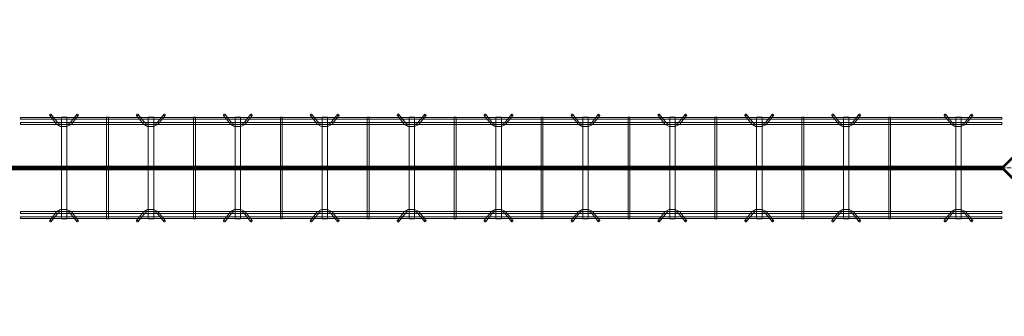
# Model space of a CAD drawing. Header units: inches. Extents: x -4136 to 1945, y -6639 to 12387.
# Tile 331 of 656: x -2983 to -2847, y 10447 to 10488. Entities that reach past the tile are written whole.
import ezdxf

# ---------------------------------------------------------------- set-up
doc = ezdxf.new("R2010")
doc.units = ezdxf.units.IN
doc.header["$MEASUREMENT"] = 0
doc.linetypes.add('Línea de rejilla', pattern=[0.875, 0.5, -0.125, 0.125, -0.125])
for name, color, linetype, lineweight in [('A-FLOR', 7, 'Continuous', 9), ('A-GENM', 7, 'Continuous', 9), ('S-BEAM', 7, 'Continuous', 9), ('S-GRID', 7, 'Continuous', 9)]:
    doc.layers.add(name, color=color, linetype=linetype, lineweight=lineweight)

# ---------------------------------------------------------------- blocks, each defined once
blk = doc.blocks.new('Dowel bar assembly - Dowel bar assembly-672715-SLAB ON GROUND JOINTS')
at = {"layer": 'S-BEAM', "color": 253, "true_color": 0xaaaaaa}
for p, q in [((135.5, 1.98), (0, 1.98)), ((0, 1.98), (0, 1.72)), ((0, 1.72), (0, 1.98)), ((0, 1.72), (135.5, 1.72)), ((4.02, 2.23), (4.97, 1.03)), ((5.18, 1.19), (4.23, 2.39)), ((5.63, 1.99), (5.63, -12.01)), ((6.38, 1.99), (5.63, 1.99)), ((5.63, 1.99), (6.38, 1.99)), ((6.38, -12.01), (6.38, 1.99)), ((7.76, 2.39), (6.81, 1.19)), ((7.01, 1.03), (7.96, 2.23)), ((11.87, 1.99), (11.87, -12.01)), ((12.13, 1.99), (11.87, 1.99)), ((11.87, 1.99), (12.13, 1.99)), ((12.13, -12.01), (12.13, 1.99)), ((16.02, 2.23), (16.97, 1.03)), ((17.18, 1.19), (16.23, 2.39)), ((17.63, 1.99), (17.63, -12.01)), ((18.38, 1.99), (17.63, 1.99)), ((17.63, 1.99), (18.38, 1.99)), ((18.38, -12.01), (18.38, 1.99)), ((19.76, 2.39), (18.81, 1.19)), ((19.01, 1.03), (19.96, 2.23)), ((23.87, 1.99), (23.87, -12.01)), ((24.13, 1.99), (23.87, 1.99)), ((23.87, 1.99), (24.13, 1.99)), ((24.13, -12.01), (24.13, 1.99)), ((28.02, 2.23), (28.97, 1.03)), ((29.18, 1.19), (28.23, 2.39)), ((29.63, 1.99), (29.63, -12.01)), ((30.38, 1.99), (29.63, 1.99)), ((29.63, 1.99), (30.38, 1.99)), ((30.38, -12.01), (30.38, 1.99)), ((31.76, 2.39), (30.81, 1.19)), ((31.01, 1.03), (31.96, 2.23)), ((35.87, 1.99), (35.87, -12.01)), ((36.13, 1.99), (35.87, 1.99)), ((35.87, 1.99), (36.13, 1.99)), ((36.13, -12.01), (36.13, 1.99)), ((40.02, 2.23), (40.97, 1.03)), ((41.18, 1.19), (40.23, 2.39)), ((41.63, 1.99), (41.63, -12.01)), ((42.38, 1.99), (41.63, 1.99)), ((41.63, 1.99), (42.38, 1.99)), ((42.38, -12.01), (42.38, 1.99)), ((43.76, 2.39), (42.81, 1.19)), ((43.01, 1.03), (43.96, 2.23)), ((47.87, 1.99), (47.87, -12.01)), ((48.13, 1.99), (47.87, 1.99)), ((47.87, 1.99), (48.13, 1.99)), ((48.13, -12.01), (48.13, 1.99)), ((52.02, 2.23), (52.97, 1.03)), ((53.18, 1.19), (52.23, 2.39)), ((53.63, 1.99), (53.63, -12.01)), ((54.38, 1.99), (53.63, 1.99)), ((53.63, 1.99), (54.38, 1.99)), ((54.38, -12.01), (54.38, 1.99)), ((55.76, 2.39), (54.81, 1.19)), ((55.01, 1.03), (55.96, 2.23)), ((59.87, 1.99), (59.87, -12.01)), ((60.13, 1.99), (59.87, 1.99)), ((59.87, 1.99), (60.13, 1.99)), ((60.13, -12.01), (60.13, 1.99)), ((64.02, 2.23), (64.97, 1.03)), ((65.18, 1.19), (64.23, 2.39)), ((65.63, 1.99), (65.63, -12.01)), ((66.38, 1.99), (65.63, 1.99)), ((65.63, 1.99), (66.38, 1.99)), ((66.38, -12.01), (66.38, 1.99)), ((67.76, 2.39), (66.81, 1.19)), ((67.01, 1.03), (67.96, 2.23)), ((71.87, 1.99), (71.87, -12.01)), ((72.13, 1.99), (71.87, 1.99)), ((71.87, 1.99), (72.13, 1.99)), ((72.13, -12.01), (72.13, 1.99)), ((76.02, 2.23), (76.97, 1.03)), ((77.18, 1.19), (76.23, 2.39)), ((77.63, 1.99), (77.63, -12.01)), ((78.38, 1.99), (77.63, 1.99)), ((77.63, 1.99), (78.38, 1.99)), ((78.38, -12.01), (78.38, 1.99)), ((79.76, 2.39), (78.81, 1.19)), ((79.01, 1.03), (79.96, 2.23)), ((83.87, 1.99), (83.87, -12.01)), ((84.13, 1.99), (83.87, 1.99)), ((83.87, 1.99), (84.13, 1.99)), ((84.13, -12.01), (84.13, 1.99)), ((88.02, 2.23), (88.97, 1.03)), ((89.18, 1.19), (88.23, 2.39)), ((89.63, 1.99), (89.63, -12.01)), ((90.38, 1.99), (89.63, 1.99)), ((89.63, 1.99), (90.38, 1.99)), ((90.38, -12.01), (90.38, 1.99)), ((91.76, 2.39), (90.81, 1.19)), ((91.01, 1.03), (91.96, 2.23)), ((95.87, 1.99), (95.87, -12.01)), ((96.13, 1.99), (95.87, 1.99)), ((95.87, 1.99), (96.13, 1.99)), ((96.13, -12.01), (96.13, 1.99)), ((100.02, 2.23), (100.97, 1.03)), ((101.18, 1.19), (100.23, 2.39)), ((101.63, 1.99), (101.63, -12.01)), ((102.38, 1.99), (101.63, 1.99)), ((101.63, 1.99), (102.38, 1.99)), ((102.38, -12.01), (102.38, 1.99)), ((103.76, 2.39), (102.81, 1.19)), ((103.01, 1.03), (103.96, 2.23)), ((107.87, 1.99), (107.87, -12.01)), ((108.13, 1.99), (107.87, 1.99)), ((107.87, 1.99), (108.13, 1.99)), ((108.13, -12.01), (108.13, 1.99)), ((112.02, 2.23), (112.97, 1.03)), ((113.18, 1.19), (112.23, 2.39)), ((113.63, 1.99), (113.63, -12.01)), ((114.38, 1.99), (113.63, 1.99)), ((113.63, 1.99), (114.38, 1.99)), ((114.38, -12.01), (114.38, 1.99)), ((115.76, 2.39), (114.81, 1.19)), ((115.01, 1.03), (115.96, 2.23)), ((119.87, 1.99), (119.87, -12.01)), ((120.13, 1.99), (119.87, 1.99)), ((119.87, 1.99), (120.13, 1.99)), ((120.13, -12.01), (120.13, 1.99)), ((127.52, 2.23), (128.47, 1.03)), ((128.68, 1.19), (127.73, 2.39)), ((129.13, 1.99), (129.13, -12.01)), ((129.88, 1.99), (129.13, 1.99)), ((129.13, 1.99), (129.88, 1.99)), ((129.88, -12.01), (129.88, 1.99)), ((131.26, 2.39), (130.31, 1.19)), ((130.51, 1.03), (131.46, 2.23)), ((135.5, 1.98), (135.5, 1.72)), ((135.5, 1.72), (135.5, 1.98)), ((135.5, 1.25), (0, 1.25)), ((0, 0.99), (0, 1.25)), ((0, 1.25), (0, 0.99)), ((0, 0.99), (135.5, 0.99)), ((135.5, 0.99), (135.5, 1.25)), ((135.5, 1.25), (135.5, 0.99)), ((135.5, -11.01), (0, -11.01)), ((0, -11.27), (0, -11.01)), ((0, -11.01), (0, -11.27)), ((0, -11.27), (135.5, -11.27)), ((135.5, -11.74), (0, -11.74)), ((0, -12), (0, -11.74)), ((0, -11.74), (0, -12)), ((0, -12), (135.5, -12)), ((4.97, -11.05), (4.02, -12.25)), ((4.23, -12.41), (5.18, -11.21)), ((6.38, -12.01), (5.63, -12.01)), ((5.63, -12.01), (6.38, -12.01)), ((6.81, -11.21), (7.76, -12.41)), ((7.96, -12.25), (7.01, -11.05)), ((12.13, -12.01), (11.87, -12.01)), ((11.87, -12.01), (12.13, -12.01)), ((16.97, -11.05), (16.02, -12.25)), ((16.23, -12.41), (17.18, -11.21)), ((18.38, -12.01), (17.63, -12.01)), ((17.63, -12.01), (18.38, -12.01)), ((18.81, -11.21), (19.76, -12.41)), ((19.96, -12.25), (19.01, -11.05)), ((24.13, -12.01), (23.87, -12.01)), ((23.87, -12.01), (24.13, -12.01)), ((28.97, -11.05), (28.02, -12.25)), ((28.23, -12.41), (29.18, -11.21)), ((30.38, -12.01), (29.63, -12.01)), ((29.63, -12.01), (30.38, -12.01)), ((30.81, -11.21), (31.76, -12.41)), ((31.96, -12.25), (31.01, -11.05)), ((36.13, -12.01), (35.87, -12.01)), ((35.87, -12.01), (36.13, -12.01)), ((40.97, -11.05), (40.02, -12.25)), ((40.23, -12.41), (41.18, -11.21)), ((42.38, -12.01), (41.63, -12.01)), ((41.63, -12.01), (42.38, -12.01)), ((42.81, -11.21), (43.76, -12.41)), ((43.96, -12.25), (43.01, -11.05)), ((48.13, -12.01), (47.87, -12.01)), ((47.87, -12.01), (48.13, -12.01)), ((52.97, -11.05), (52.02, -12.25)), ((52.23, -12.41), (53.18, -11.21)), ((54.38, -12.01), (53.63, -12.01)), ((53.63, -12.01), (54.38, -12.01)), ((54.81, -11.21), (55.76, -12.41)), ((55.96, -12.25), (55.01, -11.05)), ((60.13, -12.01), (59.87, -12.01)), ((59.87, -12.01), (60.13, -12.01)), ((64.97, -11.05), (64.02, -12.25)), ((64.23, -12.41), (65.18, -11.21)), ((66.38, -12.01), (65.63, -12.01)), ((65.63, -12.01), (66.38, -12.01)), ((66.81, -11.21), (67.76, -12.41)), ((67.96, -12.25), (67.01, -11.05)), ((72.13, -12.01), (71.87, -12.01)), ((71.87, -12.01), (72.13, -12.01)), ((76.97, -11.05), (76.02, -12.25)), ((76.23, -12.41), (77.18, -11.21)), ((78.38, -12.01), (77.63, -12.01)), ((77.63, -12.01), (78.38, -12.01)), ((78.81, -11.21), (79.76, -12.41)), ((79.96, -12.25), (79.01, -11.05)), ((84.13, -12.01), (83.87, -12.01)), ((83.87, -12.01), (84.13, -12.01)), ((88.97, -11.05), (88.02, -12.25)), ((88.23, -12.41), (89.18, -11.21)), ((90.38, -12.01), (89.63, -12.01)), ((89.63, -12.01), (90.38, -12.01)), ((90.81, -11.21), (91.76, -12.41)), ((91.96, -12.25), (91.01, -11.05)), ((96.13, -12.01), (95.87, -12.01)), ((95.87, -12.01), (96.13, -12.01)), ((100.97, -11.05), (100.02, -12.25)), ((100.23, -12.41), (101.18, -11.21)), ((102.38, -12.01), (101.63, -12.01)), ((101.63, -12.01), (102.38, -12.01)), ((102.81, -11.21), (103.76, -12.41)), ((103.96, -12.25), (103.01, -11.05)), ((108.13, -12.01), (107.87, -12.01)), ((107.87, -12.01), (108.13, -12.01)), ((112.97, -11.05), (112.02, -12.25)), ((112.23, -12.41), (113.18, -11.21)), ((114.38, -12.01), (113.63, -12.01)), ((113.63, -12.01), (114.38, -12.01)), ((114.81, -11.21), (115.76, -12.41)), ((115.96, -12.25), (115.01, -11.05)), ((120.13, -12.01), (119.87, -12.01)), ((119.87, -12.01), (120.13, -12.01)), ((128.47, -11.05), (127.52, -12.25)), ((127.73, -12.41), (128.68, -11.21)), ((129.88, -12.01), (129.13, -12.01)), ((129.13, -12.01), (129.88, -12.01)), ((130.31, -11.21), (131.26, -12.41)), ((131.46, -12.25), (130.51, -11.05)), ((135.5, -11.27), (135.5, -11.01)), ((135.5, -11.01), (135.5, -11.27)), ((135.5, -12), (135.5, -11.74)), ((135.5, -11.74), (135.5, -12))]:
    blk.add_line(p, q, dxfattribs=at)
at = {"layer": 'S-BEAM', "color": 253, "true_color": 0xaaaaaa, "flags": 128}
for points in [[(4.97, 1.03), (5.53, 0.73), (6.39, 0.72), (6.97, 0.99), (7.01, 1.03)], [(5.18, 1.19), (5.62, 0.97), (6.38, 0.98), (6.81, 1.19)], [(16.97, 1.03), (17.53, 0.73), (18.39, 0.72), (18.97, 0.99), (19.01, 1.03)], [(17.18, 1.19), (17.62, 0.97), (18.38, 0.98), (18.81, 1.19)], [(28.97, 1.03), (29.53, 0.73), (30.39, 0.72), (30.97, 0.99), (31.01, 1.03)], [(29.18, 1.19), (29.62, 0.97), (30.38, 0.98), (30.81, 1.19)], [(40.97, 1.03), (41.53, 0.73), (42.39, 0.72), (42.97, 0.99), (43.01, 1.03)], [(41.18, 1.19), (41.62, 0.97), (42.38, 0.98), (42.81, 1.19)], [(52.97, 1.03), (53.53, 0.73), (54.39, 0.72), (54.97, 0.99), (55.01, 1.03)], [(53.18, 1.19), (53.62, 0.97), (54.38, 0.98), (54.81, 1.19)], [(64.97, 1.03), (65.53, 0.73), (66.39, 0.72), (66.97, 0.99), (67.01, 1.03)], [(65.18, 1.19), (65.62, 0.97), (66.38, 0.98), (66.81, 1.19)], [(76.97, 1.03), (77.53, 0.73), (78.39, 0.72), (78.97, 0.99), (79.01, 1.03)], [(77.18, 1.19), (77.62, 0.97), (78.38, 0.98), (78.81, 1.19)], [(88.97, 1.03), (89.53, 0.73), (90.39, 0.72), (90.97, 0.99), (91.01, 1.03)], [(89.18, 1.19), (89.62, 0.97), (90.38, 0.98), (90.81, 1.19)], [(100.97, 1.03), (101.53, 0.73), (102.39, 0.72), (102.97, 0.99), (103.01, 1.03)], [(101.18, 1.19), (101.62, 0.97), (102.38, 0.98), (102.81, 1.19)], [(112.97, 1.03), (113.53, 0.73), (114.39, 0.72), (114.97, 0.99), (115.01, 1.03)], [(113.18, 1.19), (113.62, 0.97), (114.38, 0.98), (114.81, 1.19)], [(128.47, 1.03), (129.03, 0.73), (129.89, 0.72), (130.47, 0.99), (130.51, 1.03)], [(128.68, 1.19), (129.12, 0.97), (129.88, 0.98), (130.31, 1.19)], [(4.97, -11.05), (5.53, -10.75), (6.39, -10.74), (6.97, -11.01), (7.01, -11.05)], [(16.97, -11.05), (17.53, -10.75), (18.39, -10.74), (18.97, -11.01), (19.01, -11.05)], [(28.97, -11.05), (29.53, -10.75), (30.39, -10.74), (30.97, -11.01), (31.01, -11.05)], [(40.97, -11.05), (41.53, -10.75), (42.39, -10.74), (42.97, -11.01), (43.01, -11.05)], [(52.97, -11.05), (53.53, -10.75), (54.39, -10.74), (54.97, -11.01), (55.01, -11.05)], [(64.97, -11.05), (65.53, -10.75), (66.39, -10.74), (66.97, -11.01), (67.01, -11.05)], [(76.97, -11.05), (77.53, -10.75), (78.39, -10.74), (78.97, -11.01), (79.01, -11.05)], [(88.97, -11.05), (89.53, -10.75), (90.39, -10.74), (90.97, -11.01), (91.01, -11.05)], [(100.97, -11.05), (101.53, -10.75), (102.39, -10.74), (102.97, -11.01), (103.01, -11.05)], [(112.97, -11.05), (113.53, -10.75), (114.39, -10.74), (114.97, -11.01), (115.01, -11.05)], [(128.47, -11.05), (129.03, -10.75), (129.89, -10.74), (130.47, -11.01), (130.51, -11.05)], [(5.18, -11.21), (5.62, -10.99), (6.38, -11), (6.81, -11.21)], [(17.18, -11.21), (17.62, -10.99), (18.38, -11), (18.81, -11.21)], [(29.18, -11.21), (29.62, -10.99), (30.38, -11), (30.81, -11.21)], [(41.18, -11.21), (41.62, -10.99), (42.38, -11), (42.81, -11.21)], [(53.18, -11.21), (53.62, -10.99), (54.38, -11), (54.81, -11.21)], [(65.18, -11.21), (65.62, -10.99), (66.38, -11), (66.81, -11.21)], [(77.18, -11.21), (77.62, -10.99), (78.38, -11), (78.81, -11.21)], [(89.18, -11.21), (89.62, -10.99), (90.38, -11), (90.81, -11.21)], [(101.18, -11.21), (101.62, -10.99), (102.38, -11), (102.81, -11.21)], [(113.18, -11.21), (113.62, -10.99), (114.38, -11), (114.81, -11.21)], [(128.68, -11.21), (129.12, -10.99), (129.88, -11), (130.31, -11.21)]]:
    blk.add_lwpolyline(points, dxfattribs=at)
at = {"layer": 'S-BEAM', "color": 253, "true_color": 0xaaaaaa}
for centre, major_axis, start_param, end_param in [((4.12, 2.31), (0.101, 0.08), 5.709265, 8.850858), ((4.12, 2.31), (0.101, 0.08), 2.567673, 5.709265), ((7.86, 2.31), (-0.101, 0.08), 3.715513, 6.857105), ((7.86, 2.31), (-0.101, 0.08), 0.57392, 3.715513), ((16.12, 2.31), (0.101, 0.08), 5.709265, 8.850858), ((16.12, 2.31), (0.101, 0.08), 2.567673, 5.709265), ((19.86, 2.31), (-0.101, 0.08), 3.715513, 6.857105), ((19.86, 2.31), (-0.101, 0.08), 0.57392, 3.715513), ((28.12, 2.31), (0.101, 0.08), 5.709265, 8.850858), ((28.12, 2.31), (0.101, 0.08), 2.567673, 5.709265), ((31.86, 2.31), (-0.101, 0.08), 3.715513, 6.857105), ((31.86, 2.31), (-0.101, 0.08), 0.57392, 3.715513), ((40.12, 2.31), (0.101, 0.08), 5.709265, 8.850858), ((40.12, 2.31), (0.101, 0.08), 2.567673, 5.709265), ((43.86, 2.31), (-0.101, 0.08), 3.715513, 6.857105), ((43.86, 2.31), (-0.101, 0.08), 0.57392, 3.715513), ((52.12, 2.31), (0.101, 0.08), 5.709265, 8.850858), ((52.12, 2.31), (0.101, 0.08), 2.567673, 5.709265), ((55.86, 2.31), (-0.101, 0.08), 3.715513, 6.857105), ((55.86, 2.31), (-0.101, 0.08), 0.57392, 3.715513), ((64.12, 2.31), (0.101, 0.08), 5.709265, 8.850858), ((64.12, 2.31), (0.101, 0.08), 2.567673, 5.709265), ((67.86, 2.31), (-0.101, 0.08), 3.715513, 6.857105), ((67.86, 2.31), (-0.101, 0.08), 0.57392, 3.715513), ((76.12, 2.31), (0.101, 0.08), 5.709265, 8.850858), ((76.12, 2.31), (0.101, 0.08), 2.567673, 5.709265), ((79.86, 2.31), (-0.101, 0.08), 3.715513, 6.857105), ((79.86, 2.31), (-0.101, 0.08), 0.57392, 3.715513), ((88.12, 2.31), (0.101, 0.08), 5.709265, 8.850858), ((88.12, 2.31), (0.101, 0.08), 2.567673, 5.709265), ((91.86, 2.31), (-0.101, 0.08), 3.715513, 6.857105), ((91.86, 2.31), (-0.101, 0.08), 0.57392, 3.715513), ((100.12, 2.31), (0.101, 0.08), 5.709265, 8.850858), ((100.12, 2.31), (0.101, 0.08), 2.567673, 5.709265), ((103.86, 2.31), (-0.101, 0.08), 3.715513, 6.857105), ((103.86, 2.31), (-0.101, 0.08), 0.57392, 3.715513), ((112.12, 2.31), (0.101, 0.08), 5.709265, 8.850858), ((112.12, 2.31), (0.101, 0.08), 2.567673, 5.709265), ((115.86, 2.31), (-0.101, 0.08), 3.715513, 6.857105), ((115.86, 2.31), (-0.101, 0.08), 0.57392, 3.715513), ((127.62, 2.31), (0.101, 0.08), 5.709265, 8.850858), ((127.62, 2.31), (0.101, 0.08), 2.567673, 5.709265), ((131.36, 2.31), (-0.101, 0.08), 3.715513, 6.857105), ((131.36, 2.31), (-0.101, 0.08), 0.57392, 3.715513), ((4.12, -12.33), (-0.101, 0.08), 3.715513, 6.857105), ((7.86, -12.33), (0.101, 0.08), 5.709265, 8.850858), ((16.12, -12.33), (-0.101, 0.08), 3.715513, 6.857105), ((19.86, -12.33), (0.101, 0.08), 5.709265, 8.850858), ((28.12, -12.33), (-0.101, 0.08), 3.715513, 6.857105), ((31.86, -12.33), (0.101, 0.08), 5.709265, 8.850858), ((40.12, -12.33), (-0.101, 0.08), 3.715513, 6.857105), ((43.86, -12.33), (0.101, 0.08), 5.709265, 8.850858), ((52.12, -12.33), (-0.101, 0.08), 3.715513, 6.857105), ((55.86, -12.33), (0.101, 0.08), 5.709265, 8.850858), ((64.12, -12.33), (-0.101, 0.08), 3.715513, 6.857105), ((67.86, -12.33), (0.101, 0.08), 5.709265, 8.850858), ((76.12, -12.33), (-0.101, 0.08), 3.715513, 6.857105), ((79.86, -12.33), (0.101, 0.08), 5.709265, 8.850858), ((88.12, -12.33), (-0.101, 0.08), 3.715513, 6.857105), ((91.86, -12.33), (0.101, 0.08), 5.709265, 8.850858), ((100.12, -12.33), (-0.101, 0.08), 3.715513, 6.857105), ((103.86, -12.33), (0.101, 0.08), 5.709265, 8.850858), ((112.12, -12.33), (-0.101, 0.08), 3.715513, 6.857105), ((115.86, -12.33), (0.101, 0.08), 5.709265, 8.850858), ((127.62, -12.33), (-0.101, 0.08), 3.715513, 6.857105), ((131.36, -12.33), (0.101, 0.08), 5.709265, 8.850858), ((4.12, -12.33), (-0.101, 0.08), 0.57392, 3.715513), ((7.86, -12.33), (0.101, 0.08), 2.567673, 5.709265), ((16.12, -12.33), (-0.101, 0.08), 0.57392, 3.715513), ((19.86, -12.33), (0.101, 0.08), 2.567673, 5.709265), ((28.12, -12.33), (-0.101, 0.08), 0.57392, 3.715513), ((31.86, -12.33), (0.101, 0.08), 2.567673, 5.709265), ((40.12, -12.33), (-0.101, 0.08), 0.57392, 3.715513), ((43.86, -12.33), (0.101, 0.08), 2.567673, 5.709265), ((52.12, -12.33), (-0.101, 0.08), 0.57392, 3.715513), ((55.86, -12.33), (0.101, 0.08), 2.567673, 5.709265), ((64.12, -12.33), (-0.101, 0.08), 0.57392, 3.715513), ((67.86, -12.33), (0.101, 0.08), 2.567673, 5.709265), ((76.12, -12.33), (-0.101, 0.08), 0.57392, 3.715513), ((79.86, -12.33), (0.101, 0.08), 2.567673, 5.709265), ((88.12, -12.33), (-0.101, 0.08), 0.57392, 3.715513), ((91.86, -12.33), (0.101, 0.08), 2.567673, 5.709265), ((100.12, -12.33), (-0.101, 0.08), 0.57392, 3.715513), ((103.86, -12.33), (0.101, 0.08), 2.567673, 5.709265), ((112.12, -12.33), (-0.101, 0.08), 0.57392, 3.715513), ((115.86, -12.33), (0.101, 0.08), 2.567673, 5.709265), ((127.62, -12.33), (-0.101, 0.08), 0.57392, 3.715513), ((131.36, -12.33), (0.101, 0.08), 2.567673, 5.709265)]:
    blk.add_ellipse(centre, major_axis=major_axis, ratio=0.816528, start_param=start_param, end_param=end_param, dxfattribs=at)

msp = doc.modelspace()

# ---------------------------------------------------------------- hatches: boundary and pattern name
at = {"layer": 'A-GENM', "true_color": 0xff0000}
for points in [[(-2827.32374, 10487.65475), (-2827.12689, 10487.4579), (-2827.10103, 10487.43204), (-2827.32374, 10487.20933), (-2847.34367, 10467.1894), (-2847.45502, 10467.07804), (-2847.67773, 10467.30075), (-2847.59224, 10467.38625), (-2827.52059, 10487.4579)], [(-2827.32374, 10487.65475), (-2827.2803, 10487.61131), (-2827.10103, 10487.43204), (-2827.32374, 10487.20933), (-2847.34367, 10467.1894), (-2847.45502, 10467.07804), (-2847.67773, 10467.30075), (-2827.36718, 10487.61131)], [(-2847.78909, 10467.1894), (-2847.67773, 10467.30075), (-2847.45502, 10467.07804), (-2847.34367, 10467.1894), (-2827.32374, 10447.16947), (-2827.43509, 10447.05811), (-2827.21238, 10446.8354), (-2827.32374, 10446.72404), (-2827.52059, 10446.9209), (-2847.59224, 10466.99255)], [(-2847.78909, 10467.1894), (-2847.74565, 10467.23284), (-2847.67773, 10467.30075), (-2847.45502, 10467.07804), (-2847.34367, 10467.1894), (-2827.32374, 10447.16947), (-2827.43509, 10447.05811), (-2827.21238, 10446.8354), (-2827.2803, 10446.76748), (-2827.32374, 10446.72404), (-2827.36718, 10446.76748), (-2847.74565, 10467.14596)]]:
    msp.add_hatch(color=1, dxfattribs=at).paths.add_polyline_path(points, flags=0)
at = {"layer": 'A-GENM', "true_color": 0x0000ff}
for points in [[(-2847.53246, 10466.93277), (-3134.11501, 10466.93277), (-3133.85839, 10467.1894), (-3134.02496, 10467.35597), (-2847.62252, 10467.35597), (-2847.78909, 10467.1894)], [(-2847.74565, 10467.23284), (-3133.90183, 10467.23284), (-3134.11184, 10467.44285), (-2847.53564, 10467.44285)], [(-2847.61934, 10467.01965), (-3134.02813, 10467.01965), (-3133.85839, 10467.1894), (-3134.11032, 10467.44133), (-2847.53716, 10467.44133), (-2847.78909, 10467.1894)], [(-2847.59224, 10466.99255), (-3134.05524, 10466.99255), (-3133.85839, 10467.1894), (-3133.96974, 10467.30075), (-3134.05524, 10467.38625), (-2847.59224, 10467.38625), (-2847.67773, 10467.30075), (-2847.78909, 10467.1894)], [(-2847.6101, 10467.01041), (-3134.03738, 10467.01041), (-3133.85839, 10467.1894), (-3134.02344, 10467.35445), (-2847.62404, 10467.35445), (-2847.78909, 10467.1894)], [(-2847.78909, 10467.1894), (-2847.74565, 10467.14596), (-3133.90183, 10467.14596), (-3133.85839, 10467.1894), (-3133.90183, 10467.23284), (-2847.74565, 10467.23284)]]:
    msp.add_hatch(color=5, dxfattribs=at).paths.add_polyline_path(points, flags=0)

# ---------------------------------------------------------------- linework, layer by layer
at = {"layer": 'A-FLOR'}
for p, q in [((-2847.56638, 10467.1894), (-2827.32374, 10487.43204)), ((-2827.32374, 10446.94676), (-2847.56638, 10467.1894))]:
    msp.add_line(p, q, dxfattribs=at)
at = {"layer": 'A-GENM', "color": 1, "true_color": 0xff0000}
for p, q in [((-2847.67773, 10467.30075), (-2827.36718, 10487.61131)), ((-2827.50273, 10487.47576), (-2847.67773, 10467.30075)), ((-2847.63161, 10467.34688), (-2827.48122, 10487.49727)), ((-2827.52059, 10487.4579), (-2847.59224, 10467.38625)), ((-2847.67773, 10467.30075), (-2847.78909, 10467.1894)), ((-2847.78909, 10467.1894), (-2847.74565, 10467.23284)), ((-2847.69698, 10467.09729), (-2847.78909, 10467.1894)), ((-2847.74565, 10467.14596), (-2847.78909, 10467.1894)), ((-2847.74565, 10467.23284), (-2847.67773, 10467.30075)), ((-2827.36718, 10446.76748), (-2847.74565, 10467.14596)), ((-2847.6101, 10467.01041), (-2847.69698, 10467.09729)), ((-2847.63161, 10467.03192), (-2827.48122, 10446.88152)), ((-2827.50273, 10446.90304), (-2847.6101, 10467.01041)), ((-2847.59224, 10466.99255), (-2827.52059, 10446.9209))]:
    msp.add_line(p, q, dxfattribs=at)
at = {"layer": 'A-GENM', "color": 5, "true_color": 0x0000ff}
for p, q in [((-2847.53564, 10467.44285), (-3134.11184, 10467.44285)), ((-2847.53716, 10467.44133), (-3134.11032, 10467.44133)), ((-3134.05524, 10467.38625), (-2847.59224, 10467.38625)), ((-3134.05524, 10467.38625), (-2847.59224, 10467.38625)), ((-2847.62252, 10467.35597), (-3134.02496, 10467.35597)), ((-2847.62404, 10467.35445), (-3134.02344, 10467.35445)), ((-2847.63161, 10467.34688), (-3134.01587, 10467.34688)), ((-2847.63161, 10467.34688), (-3134.01587, 10467.34688)), ((-2847.69698, 10467.09729), (-3133.9505, 10467.09729)), ((-3133.90183, 10467.23284), (-2847.74565, 10467.23284)), ((-3133.90183, 10467.14596), (-2847.74565, 10467.14596)), ((-2847.53564, 10467.44285), (-2847.78909, 10467.1894)), ((-2847.78909, 10467.1894), (-2847.53716, 10467.44133)), ((-2847.53716, 10467.44133), (-2847.78909, 10467.1894)), ((-2847.78909, 10467.1894), (-2847.62252, 10467.35597)), ((-2847.62252, 10467.35597), (-2847.78909, 10467.1894)), ((-2847.78909, 10467.1894), (-2847.62404, 10467.35445)), ((-2847.62404, 10467.35445), (-2847.78909, 10467.1894)), ((-2847.78909, 10467.1894), (-2847.74565, 10467.23284)), ((-2847.78909, 10467.1894), (-2847.61934, 10467.01965)), ((-2847.61934, 10467.01965), (-2847.78909, 10467.1894)), ((-2847.78909, 10467.1894), (-2847.69698, 10467.09729)), ((-2847.74565, 10467.14596), (-2847.78909, 10467.1894)), ((-2847.6101, 10467.01041), (-2847.78909, 10467.1894)), ((-2847.78909, 10467.1894), (-2847.53246, 10466.93277)), ((-2847.53246, 10466.93277), (-2847.78909, 10467.1894)), ((-2847.78909, 10467.1894), (-2847.74565, 10467.14596)), ((-2847.74565, 10467.23284), (-2847.53564, 10467.44285)), ((-2847.6101, 10467.01041), (-2847.69698, 10467.09729)), ((-2847.59224, 10467.38625), (-2847.63161, 10467.34688)), ((-2847.53246, 10466.93277), (-3134.11501, 10466.93277)), ((-3134.05524, 10466.99255), (-2847.59224, 10466.99255)), ((-3134.05524, 10466.99255), (-2847.59224, 10466.99255)), ((-3134.03738, 10467.01041), (-2847.6101, 10467.01041)), ((-2847.61934, 10467.01965), (-3134.02813, 10467.01965)), ((-2847.63161, 10467.03192), (-3134.01587, 10467.03192)), ((-3134.01587, 10467.03192), (-2847.63161, 10467.03192)), ((-2847.63161, 10467.03192), (-2847.59224, 10466.99255))]:
    msp.add_line(p, q, dxfattribs=at)
at = {"layer": 'S-GRID', "color": 253, "linetype": 'Línea de rejilla', "true_color": 0xaaaaaa}
msp.add_line((-1777.2452, 10467.1894), (-4038.05123, 10467.1894), dxfattribs=at)

# ---------------------------------------------------------------- block references
at = {"layer": 'S-BEAM', "color": 253, "true_color": 0xaaaaaa}
msp.add_blockref('Dowel bar assembly - Dowel bar assembly-672715-SLAB ON GROUND JOINTS', (-2983.22008, 10472.19959), dxfattribs=at)

doc.saveas('drawing.dxf')
